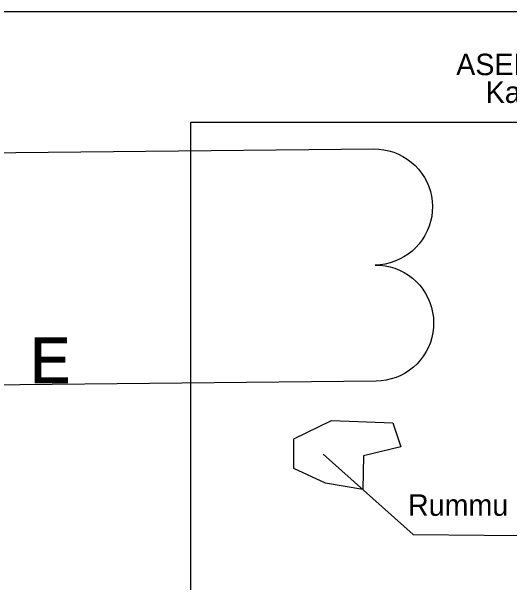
# Model space of a CAD drawing. Extents: x 509422 to 615075, y 6525431 to 6565970.
# Drawn here: x 513516.7 to 513572.5, y 6565905.9 to 6565969.8 of the extents above; entities that cross this region are included whole.
import ezdxf

# ---------------------------------------------------------------- set-up
doc = ezdxf.new("R2010")
doc.units = 0
for name, color, linetype in [('kmakitsendused_kma_avalik_transport', 7, 'Continuous'), ('VORMISTUS', 7, 'Continuous'), ('VWX2_MV_MAARDLA_ASUKOHT', 7, 'Continuous')]:
    doc.layers.add(name, color=color, linetype=linetype)

msp = doc.modelspace()

# ---------------------------------------------------------------- linework, layer by layer
at = {"layer": 'kmakitsendused_kma_avalik_transport'}
msp.add_lwpolyline([(513513.531, 6565953.999), (513557.347, 6565954.441), (513557.914, 6565954.422), (513558.477, 6565954.354), (513559.031, 6565954.237), (513559.574, 6565954.072), (513560.1, 6565953.86), (513560.606, 6565953.603), (513561.087, 6565953.303), (513561.54, 6565952.963), (513561.962, 6565952.584), (513562.349, 6565952.17), (513562.699, 6565951.723), (513563.009, 6565951.248), (513563.276, 6565950.748), (513563.498, 6565950.226), (513563.674, 6565949.687), (513563.802, 6565949.135), (513563.882, 6565948.573), (513563.912, 6565948.007), (513563.893, 6565947.44), (513563.825, 6565946.877), (513563.708, 6565946.323), (513563.543, 6565945.78), (513563.331, 6565945.254), (513563.074, 6565944.748), (513562.774, 6565944.267), (513562.434, 6565943.814), (513562.055, 6565943.392), (513561.641, 6565943.005), (513561.194, 6565942.655), (513560.719, 6565942.345), (513560.219, 6565942.079), (513559.697, 6565941.856), (513559.158, 6565941.68), (513558.606, 6565941.552), (513558.044, 6565941.472), (513557.478, 6565941.442), (513558.045, 6565941.423), (513558.608, 6565941.354), (513559.163, 6565941.237), (513559.705, 6565941.072), (513560.231, 6565940.86), (513560.737, 6565940.604), (513561.218, 6565940.304), (513561.671, 6565939.963), (513562.093, 6565939.584), (513562.481, 6565939.17), (513562.83, 6565938.724), (513563.14, 6565938.249), (513563.407, 6565937.748), (513563.629, 6565937.227), (513563.805, 6565936.687), (513563.933, 6565936.135), (513564.013, 6565935.574), (513564.043, 6565935.007), (513564.024, 6565934.441), (513563.956, 6565933.878), (513563.839, 6565933.323), (513563.674, 6565932.781), (513563.462, 6565932.254), (513563.205, 6565931.749), (513562.905, 6565931.268), (513562.565, 6565930.814), (513562.186, 6565930.392), (513561.772, 6565930.005), (513561.325, 6565929.655), (513560.85, 6565929.346), (513560.35, 6565929.079), (513559.828, 6565928.857), (513559.289, 6565928.681), (513558.737, 6565928.553), (513558.175, 6565928.473), (513557.609, 6565928.442), (513514.048, 6565928.004)], dxfattribs=at)
at = {"layer": 'VORMISTUS'}
for p, q in [((512821.857, 6565969.837), (513641.857, 6565969.837)), ((513561.746, 6565911.262), (513551.65, 6565920.268))]:
    msp.add_line(p, q, dxfattribs=at)
msp.add_lwpolyline([(513536.838, 6565957.435), (513636.838, 6565957.435), (513636.838, 6565877.435), (513536.838, 6565877.435)], close=True, dxfattribs=at)
msp.add_lwpolyline([(513561.746, 6565911.262), (513585.62, 6565911.033), (513595.514, 6565921.869)], dxfattribs=at)
at = {"layer": 'VWX2_MV_MAARDLA_ASUKOHT'}
msp.add_lwpolyline([(513548.382, 6565921.967), (513552.593, 6565924.025), (513559.465, 6565923.783), (513560.378, 6565921.074), (513556.199, 6565920.06), (513556.121, 6565916.304), (513551.925, 6565917.013), (513548.367, 6565918.662)], close=True, dxfattribs=at)

# ---------------------------------------------------------------- texts
at = {"layer": 'VORMISTUS'}
for s, height, p in [('ASENDISKEEM M 1:50 000', 2.4, (513566.57, 6565962.699)), ('Kaardileht nr Keila 6331', 2.4, (513569.875, 6565959.593)), ('E', 5.025, (513518.804, 6565928.317)), ('E', 5.025, (513518.804, 6565928.187)), ('E', 5.025, (513518.909, 6565928.317)), ('E', 5.025, (513518.909, 6565928.187)), ('Rummu maardla', 2.4, (513561.168, 6565913.36))]:
    msp.add_text(s, height=height, dxfattribs=at).set_placement(p)

doc.saveas('drawing.dxf')
